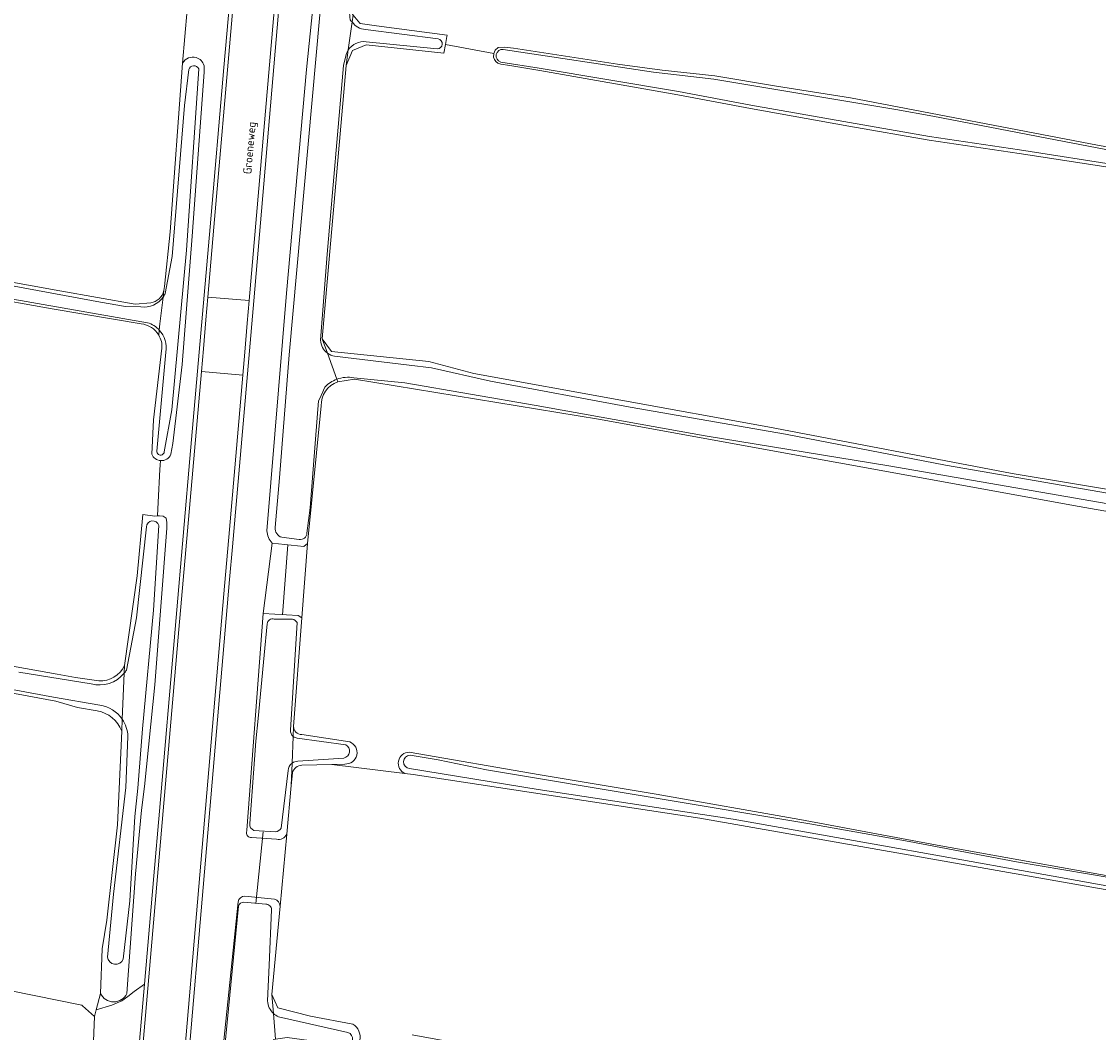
# Model space of a CAD drawing. Header units: metres. Extents: x 149984 to 156489, y 469398 to 478068.
# Tile 693 of 854: x 155307 to 155425, y 471771 to 471882. Entities that reach past the tile are written whole.
import ezdxf
from ezdxf.enums import TextEntityAlignment as Align

# ---------------------------------------------------------------- set-up
doc = ezdxf.new("R2010")
doc.units = ezdxf.units.M
doc.header["$LTSCALE"] = 0.75
for name, color, linetype, lineweight in [('B-WE-GR-GRAS-GV', 252, 'Continuous', 13), ('B-WE-KW-KUNSTWERK_DUIKER-G', 6, 'Continuous', 18), ('B-WE-OG-TERREIN_ERF-GV', 252, 'Continuous', 18), ('B-WE-OG-TERREIN_OEVER-GV', 252, 'Continuous', 18), ('B-WE-OG-TOPOGRAFIE-T18', 7, 'Continuous', 18), ('B-WE-OG-WATER-GV', 252, 'Continuous', 18), ('B-WE-OG-WATER_SLOOT-GV', 252, 'Continuous', 18), ('B-WE-OG-WEG-GV', 252, 'Continuous', 18), ('B-WE-VH-GESLOTENVERHARDING_ASFALT-GV', 252, 'Continuous', 18), ('B-WE-VH-GESLOTENVERHARDING_BETON-GV', 252, 'Continuous', 18), ('B-WE-VH-ONVERHARD-GV', 252, 'Continuous', 18)]:
    doc.layers.add(name, color=color, linetype=linetype, lineweight=lineweight)
doc.styles.add('NLCS-ISO-M500-T18', font='NLCS-ISO.ttf', dxfattribs={"height": 0.9})

msp = doc.modelspace()

# ---------------------------------------------------------------- linework, layer by layer
at = {"layer": 'B-WE-GR-GRAS-GV', "flags": 128}
for points in [[(155322.577, 471852.447), (155322.633, 471852.901), (155323.258, 471858.884), (155324.615, 471877.347), (155325.1, 471883.17), (155325.735, 471884.01), (155325.835, 471885.245), (155325.914, 471886.225), (155328.521, 471918.529), (155328.379, 471918.834), (155327.461, 471920.805), (155327.397, 471920.942), (155315.491, 471923.191), (155280.857, 471929.263), (155254.372, 471933.906), (155251.853, 471934.41), (155251.64, 471934.453), (155249.742, 471934.832), (155249.4, 471934.889), (155229.909, 471938.157), (155226.855, 471938.669)], [(154838.507, 471894.216), (154902.369, 471882.713), (154954.271, 471873.302), (154980.58, 471868.531), (155015.4, 471862.181), (155018.68, 471862.075), (155070.856, 471852.868), (155106.205, 471846.729), (155108.216, 471846.729), (155120.927, 471843.836), (155125.089, 471842.888), (155136.821, 471840.854), (155142.714, 471839.832), (155150.198, 471838.465), (155208.652, 471827.785), (155281.042, 471815.191), (155283.683, 471815.289), (155283.899, 471815.297), (155285.797, 471814.958), (155310.902, 471810.468), (155312.898, 471810.111), (155315.461, 471809.728)], [(155343.267, 471882.592), (155343.992, 471881.708), (155344.025, 471881.667), (155345.816, 471881.426), (155353.544, 471880.386), (155353.521, 471880.236), (155353.388, 471879.372), (155358.655, 471878.384), (155358.825, 471878.756), (155359.154, 471879.053), (155359.802, 471879.096), (155360.815, 471878.991), (155372.193, 471877.21), (155377.094, 471876.565), (155382.836, 471875.953), (155389.609, 471874.819), (155397.693, 471873.551), (155424.705, 471868.349), (155469.133, 471860.46)], [(155427.327, 471865.729), (155416.136, 471867.455), (155406.284, 471868.92), (155397.52, 471870.441), (155386.734, 471872.371), (155378.789, 471873.856), (155363.687, 471876.541), (155360.435, 471877.074), (155359.448, 471877.232), (155359.095, 471877.338), (155358.895, 471877.518), (155358.755, 471877.724), (155358.634, 471877.981), (155358.655, 471878.384), (155353.388, 471879.372), (155353.199, 471878.415), (155344.686, 471879.336), (155343.206, 471878.733), (155342.503, 471877.093), (155339.892, 471847.168), (155340.911, 471845.778), (155351.56, 471844.667), (155356.466, 471843.357), (155388.655, 471837.525), (155415.37, 471832.425), (155435.83, 471829.017)], [(155189.111, 471874.277), (155192.961, 471873.457), (155203.691, 471871.446), (155205.172, 471871.204), (155210.466, 471870.337), (155211.743, 471870.128), (155230.825, 471866.732), (155257.912, 471862.307), (155281.291, 471858.044), (155290.591, 471856.095), (155296.83, 471854.985), (155301.248, 471854.198), (155311.164, 471852.433), (155319.426, 471850.963), (155321.124, 471851.1)], [(155320.077, 471848.802), (155310.33, 471850.455), (155286.981, 471854.596), (155257.153, 471859.929), (155229.42, 471864.844), (155210.412, 471868.361), (155188.656, 471871.925)], [(155321.238, 471834.537), (155321.417, 471838.315), (155322.353, 471846.144)], [(155737.201, 471733.699), (155747.129, 471772.889), (155745.273, 471773.755), (155726.62, 471777.063), (155675.295, 471785.192), (155582.294, 471800.934), (155495.51, 471816.016), (155422.696, 471828.821), (155370.118, 471838.368), (155343.411, 471842.747), (155341.581, 471842.452)], [(155339.765, 471839.835), (155338.282, 471824.773), (155337.66, 471816.616), (155336.756, 471804.744)], [(155318.253, 471811.403), (155319.643, 471821.224), (155320.246, 471827.926), (155321.57, 471827.76), (155321.857, 471827.777), (155321.94, 471829.28), (155322.138, 471832.857), (155322.165, 471833.348), (155322.187, 471833.839)], [(155337.643, 471803.866), (155342.907, 471803.063)], [(155349.409, 471801.934), (155363.735, 471799.455), (155376.412, 471797.341), (155392.153, 471794.577), (155407.165, 471791.748), (155431.157, 471787.458), (155445.604, 471785.082), (155461.248, 471782.319), (155477.421, 471779.185), (155519.574, 471771.648), (155531.469, 471769.703), (155548.765, 471766.703), (155566.427, 471763.594), (155589.879, 471759.219), (155658.64, 471747.215), (155713.41, 471737.24), (155725.763, 471735.185), (155736.186, 471733.38)], [(155349.724, 471770.997), (155403.964, 471761.115), (155484.398, 471746.827), (155583.617, 471729.364), (155668.283, 471714.019), (155730.46, 471703.171), (155733.003, 471714.536), (155736.79, 471731.464), (155732.709, 471732.407), (155678.602, 471742.197), (155588.908, 471757.807), (155478.18, 471777.651), (155381.21, 471794.717), (155349.857, 471799.479), (155348.937, 471799.594), (155340.927, 471800.595), (155337.672, 471800.509)], [(155342.355, 471800.633), (155340.927, 471800.595), (155348.937, 471799.594)], [(155336.621, 471799.677), (155336.495, 471798.288), (155336.001, 471792.945), (155335.274, 471785.091), (155334.378, 471775.402), (155335.04, 471773.947), (155338.612, 471773.021), (155343.257, 471772.175)]]:
    msp.add_lwpolyline(points, dxfattribs=at)
at = {"layer": 'B-WE-GR-GRAS-GV'}
for points in [[(155321.124, 471851.1, 0.2949562), (155322.577, 471852.447)], [(155322.012, 471847.563, 0.2410745), (155320.077, 471848.802)], [(155322.353, 471846.144, 0.1477316), (155322.012, 471847.563)], [(155341.581, 471842.452, 0.3199652), (155339.765, 471839.835)], [(155322.187, 471833.839, -0.2796094), (155321.238, 471834.537)], [(155315.461, 471809.728, 0.2954441), (155318.253, 471811.403)], [(155336.756, 471804.744, 0.4186826), (155337.643, 471803.866)], [(155342.907, 471803.063, -0.8518321), (155342.355, 471800.633)], [(155348.937, 471799.594, -0.8008544), (155349.409, 471801.934)], [(155337.672, 471800.509, 0.3154907), (155336.621, 471799.677)], [(155343.257, 471772.175, -0.6795658), (155342.645, 471769.078)]]:
    msp.add_lwpolyline(points, format="xyb", dxfattribs=at)
at = {"layer": 'B-WE-KW-KUNSTWERK_DUIKER-G', "flags": 128}
for points in [[(155336.143, 471824.626), (155335.546, 471816.974)], [(155333.443, 471793.21), (155332.637, 471785.369)]]:
    msp.add_lwpolyline(points, dxfattribs=at)
at = {"layer": 'B-WE-OG-TERREIN_ERF-GV', "flags": 128}
for points in [[(155315.279, 471806.454), (155313.123, 471806.83), (155310.743, 471807.497), (155299.102, 471809.675), (155262.565, 471816.381), (155224.158, 471823.11), (155223.64, 471823.208), (155205.685, 471826.299), (155191.312, 471828.997)], [(155190.201, 471828.147), (155188.365, 471799.392), (155210.793, 471795.534), (155221.682, 471793.59), (155234.084, 471791.645), (155233.594, 471788.672), (155245.742, 471786.717), (155255.216, 471785.188), (155282.262, 471780.591), (155313.6, 471774.232), (155313.664, 471774.175)], [(155313.664, 471774.175), (155314.979, 471773.006), (155315.165, 471773.738), (155315.616, 471775.518), (155315.825, 471780.412), (155316.338, 471783.533), (155317.504, 471793.988), (155317.956, 471804.245)], [(155315.23, 471759.57), (155314.388, 471759.729), (155314.499, 471760.647), (155314.804, 471768.508), (155314.979, 471773.006), (155313.664, 471774.175), (155313.6, 471774.232), (155282.262, 471780.591), (155255.216, 471785.188), (155245.742, 471786.717), (155233.594, 471788.672), (155234.084, 471791.645), (155221.682, 471793.59), (155210.793, 471795.534), (155188.365, 471799.392), (155182.342, 471763.339)]]:
    msp.add_lwpolyline(points, dxfattribs=at)
at = {"layer": 'B-WE-OG-TERREIN_ERF-GV'}
msp.add_lwpolyline([(155317.956, 471804.245, 0.2613061), (155315.279, 471806.454)], format="xyb", dxfattribs=at)
at = {"layer": 'B-WE-OG-TERREIN_OEVER-GV', "flags": 128}
for points in [[(155342.133, 471920.145), (155340.795, 471902.248), (155338.187, 471876.643), (155335.996, 471852.16), (155333.842, 471826.151)], [(155345.789, 471916.274), (155345.039, 471909.029), (155343.249, 471889.073), (155342.866, 471882.938), (155342.893, 471882.362), (155342.963, 471882.075), (155343.016, 471881.965), (155343.163, 471881.841), (155343.267, 471882.592), (155343.191, 471882.685), (155345.784, 471914.171), (155346.188, 471915.636), (155346.395, 471916.385), (155346.69, 471917.656)], [(155334.73, 471826.515), (155335.226, 471831.941), (155336.269, 471845.423), (155342.142, 471910.562)], [(155342.737, 471878.776), (155342.503, 471877.093), (155343.206, 471878.733), (155344.686, 471879.336), (155353.199, 471878.415), (155353.388, 471879.372), (155353.521, 471880.236), (155353.544, 471880.386), (155345.816, 471881.426), (155344.025, 471881.667), (155343.992, 471881.708), (155343.267, 471882.592), (155343.163, 471881.841)], [(155344.613, 471881.03), (155352.567, 471880.002)], [(155352.469, 471878.899), (155344.687, 471879.67)], [(155342.502, 471878.28), (155342.233, 471877.085), (155340.421, 471856.449), (155339.717, 471847.011)], [(155342.503, 471877.093), (155342.737, 471878.776)], [(155469.133, 471860.46), (155424.705, 471868.349), (155397.693, 471873.551), (155389.609, 471874.819), (155382.836, 471875.953), (155377.094, 471876.565), (155372.193, 471877.21), (155360.815, 471878.991), (155359.802, 471879.096), (155359.154, 471879.053), (155358.825, 471878.756), (155358.655, 471878.384), (155358.634, 471877.981), (155358.755, 471877.724), (155358.895, 471877.518), (155359.095, 471877.338), (155359.448, 471877.232), (155360.435, 471877.074), (155363.687, 471876.541), (155378.789, 471873.856), (155386.734, 471872.371), (155397.52, 471870.441), (155406.284, 471868.92), (155416.136, 471867.455), (155427.327, 471865.729)], [(155359.693, 471878.845), (155376.129, 471876.361), (155382.724, 471875.587), (155402.639, 471872.267), (155406.718, 471871.543), (155419.161, 471869.118), (155431.143, 471866.839), (155447.915, 471863.612), (155463.826, 471860.91), (155477.595, 471858.591), (155492.107, 471855.958), (155501.329, 471853.922), (155518.919, 471850.753), (155536.47, 471847.705), (155553.585, 471844.369)], [(155324.615, 471877.347), (155323.258, 471858.884), (155322.633, 471852.901), (155322.577, 471852.447), (155322.489, 471851.742)], [(155323.34, 471834.54), (155323.56, 471835.7), (155324.56, 471844.36), (155325.67, 471858.39), (155326.97, 471876.34), (155326.96, 471877.06)], [(155340.456, 471845.594), (155339.892, 471847.168), (155342.503, 471877.093)], [(155554.835, 471842.772), (155541.531, 471845.293), (155532.107, 471847.223), (155517.365, 471849.795), (155509.767, 471851.109), (155500.124, 471852.806), (155494.222, 471854.018), (155481.519, 471856.28), (155470.809, 471858.289), (155463.677, 471859.55), (155454.618, 471861.171), (155446.047, 471862.715), (155435.376, 471864.669), (155427.391, 471866.111), (155416.194, 471867.838), (155406.345, 471869.303), (155397.588, 471870.823), (155386.804, 471872.752), (155378.86, 471874.237), (155363.635, 471876.775), (155359.425, 471877.457)], [(155326.378, 471876.711), (155325.026, 471856.861), (155323.42, 471839.413), (155322.607, 471834.803)], [(155322.717, 471852.122), (155323.487, 471856.16), (155324.823, 471872.709), (155325.299, 471876.634)], [(155321.124, 471851.1), (155319.426, 471850.963), (155311.164, 471852.433), (155301.248, 471854.198), (155296.83, 471854.985), (155290.591, 471856.095), (155281.291, 471858.044), (155257.912, 471862.307), (155230.825, 471866.732), (155211.743, 471870.128), (155210.466, 471870.337), (155205.172, 471871.204), (155203.691, 471871.446), (155192.961, 471873.457), (155189.111, 471874.277)], [(155189.289, 471873.543), (155204.84, 471870.974), (155224.017, 471867.638), (155241.277, 471864.872), (155248.846, 471863.525), (155269.979, 471859.764), (155283.439, 471857.158), (155299.253, 471854.201), (155315.644, 471851.168), (155318.362, 471850.709), (155320.044, 471850.654)], [(155320.781, 471848.933), (155302.044, 471852.214), (155284.481, 471855.327), (155268.334, 471858.305), (155253.888, 471860.78), (155239.553, 471863.683), (155197.388, 471870.988), (155189.216, 471872.288)], [(155188.656, 471871.925), (155210.412, 471868.361), (155229.42, 471864.844), (155257.153, 471859.929), (155286.981, 471854.596), (155310.33, 471850.455), (155320.077, 471848.802)], [(155322.489, 471851.742), (155322.577, 471852.447)], [(155322.012, 471847.563), (155322.062, 471848.117)], [(155322.062, 471848.117), (155322.012, 471847.563)], [(155747.589, 471775.484), (155747.722, 471776.233), (155746.796, 471775.862), (155718.922, 471780.585), (155706.05, 471782.622), (155671.971, 471788.271), (155657.155, 471790.864), (155631.966, 471794.846), (155580.108, 471803.551), (155537.139, 471811.237), (155512.229, 471815.312), (155496.764, 471818.275), (155467.991, 471823.424), (155435.83, 471829.017), (155415.37, 471832.425), (155388.655, 471837.525), (155356.466, 471843.357), (155351.56, 471844.667), (155340.911, 471845.778), (155339.892, 471847.168), (155340.456, 471845.594)], [(155322.353, 471846.144), (155321.417, 471838.315), (155321.238, 471834.537)], [(155321.806, 471834.888), (155322.769, 471845.716)], [(155341.248, 471845.258), (155349.413, 471844.273), (155351.854, 471843.977), (155358.307, 471842.522), (155373.578, 471839.705), (155390.579, 471836.735), (155408.086, 471833.323), (155426.865, 471830.095), (155442.322, 471827.398), (155457.04, 471824.899), (155478.502, 471821.259), (155496.883, 471817.833), (155511.074, 471815.136), (155527.033, 471812.474), (155542.143, 471809.787), (155559.435, 471806.75)], [(155341.479, 471842.739), (155341.581, 471842.452), (155343.411, 471842.747)], [(155341.581, 471842.452), (155341.479, 471842.739)], [(155747.183, 471774.164), (155746.547, 471774.31), (155725.545, 471777.752), (155703.595, 471781.379), (155680.754, 471785.43), (155655.875, 471789.534), (155634.121, 471793.106), (155609.471, 471797.12), (155587.018, 471800.884), (155563.971, 471804.716), (155540.659, 471808.54), (155516.129, 471813.129), (155493.864, 471817.122), (155472.617, 471820.956), (155448.788, 471825.01), (155428.629, 471828.621), (155401.884, 471833.255), (155381.775, 471836.556), (155363.298, 471839.852), (155348.916, 471842.342), (155343.346, 471842.895)], [(155343.411, 471842.747), (155370.118, 471838.368), (155422.696, 471828.821), (155495.51, 471816.016), (155582.294, 471800.934), (155675.295, 471785.192), (155726.62, 471777.063), (155745.273, 471773.755), (155747.129, 471772.889), (155747.343, 471774.094)], [(155340.191, 471841.885), (155339.631, 471840.649), (155339.471, 471840.382), (155339.151, 471836.182), (155338.58, 471828.688), (155338.218, 471825.897)], [(155334.41, 471824.8), (155337.89, 471824.45), (155338.282, 471824.773), (155339.765, 471839.835)], [(155315.57, 471807.071), (155310.5, 471807.934), (155306.351, 471808.704), (155289.818, 471811.697), (155271.557, 471815.01), (155252.935, 471818.296), (155231.352, 471822.057), (155211.74, 471825.45), (155191.075, 471829.576)], [(155191.312, 471828.997), (155205.685, 471826.299), (155223.64, 471823.208), (155224.158, 471823.11), (155262.565, 471816.381), (155299.102, 471809.675), (155310.743, 471807.497), (155313.123, 471806.83), (155315.279, 471806.454)], [(155318.527, 471775.508), (155319.447, 471788.63), (155320.118, 471795.572), (155320.43, 471798.19), (155321.58, 471809.3), (155322.9, 471826.43), (155322.9, 471827.08), (155322.8, 471827.55), (155322.49, 471827.74), (155322.07, 471827.79), (155321.857, 471827.777), (155321.57, 471827.76), (155320.246, 471827.926), (155319.643, 471821.224), (155318.253, 471811.403), (155318.218, 471810.563)], [(155322.005, 471826.746), (155321.423, 471817.466), (155320.237, 471804.49), (155319.729, 471797.985), (155319.371, 471794.88), (155318.823, 471785.666), (155318.111, 471779.292)], [(155318.472, 471810.914), (155319.574, 471816.634), (155320.661, 471826.582)], [(155337.371, 471825.22), (155335.981, 471825.389), (155335.463, 471825.444)], [(155336.712, 471803.644), (155336.756, 471804.744), (155337.66, 471816.616), (155337.25, 471816.88), (155333.44, 471817.09), (155331.64, 471793.39), (155331.614, 471793.117)], [(155331.96, 471794.118), (155332.627, 471803.134), (155332.879, 471805.622), (155333.522, 471812.556), (155333.881, 471815.974)], [(155334.636, 471816.493), (155336.64, 471816.479)], [(155337.135, 471816.106), (155336.412, 471804.355)], [(155315.461, 471809.728), (155312.898, 471810.111), (155310.902, 471810.468), (155285.797, 471814.958)], [(155318.218, 471810.563), (155318.253, 471811.403)], [(155306.68, 471810.685), (155314.605, 471809.397)], [(155318.01, 471805.554), (155317.956, 471804.245), (155317.504, 471793.988), (155316.338, 471783.533), (155315.825, 471780.412), (155315.616, 471775.518)], [(155317.956, 471804.245), (155318.01, 471805.554)], [(155336.756, 471804.744), (155336.712, 471803.644)], [(155342.907, 471803.063), (155337.643, 471803.866)], [(155316.396, 471779.51), (155317.049, 471786.399), (155318.393, 471798.069), (155318.627, 471803.651)], [(155337.152, 471803.46), (155342.464, 471802.742)], [(155736.186, 471733.38), (155725.763, 471735.185), (155713.41, 471737.24), (155658.64, 471747.215), (155589.879, 471759.219), (155566.427, 471763.594), (155548.765, 471766.703), (155531.469, 471769.703), (155519.574, 471771.648), (155477.421, 471779.185), (155461.248, 471782.319), (155445.604, 471785.082), (155431.157, 471787.458), (155407.165, 471791.748), (155392.153, 471794.577), (155376.412, 471797.341), (155363.735, 471799.455), (155349.409, 471801.934)], [(155349.495, 471801.591), (155352.591, 471801.101), (155357.85, 471799.992), (155393.242, 471794.076), (155404.105, 471792.17), (155415.855, 471789.918), (155431.411, 471787.309), (155442.882, 471785.361), (155465.568, 471781.305), (155476.754, 471779.17), (155490.628, 471776.668), (155505.45, 471773.879), (155518.451, 471771.646), (155530.62, 471769.412), (155535.655, 471768.772), (155556.125, 471765.112)], [(155336.001, 471792.945), (155336.495, 471798.288), (155336.594, 471800.733)], [(155336.594, 471800.733), (155336.495, 471798.288), (155336.621, 471799.677)], [(155342.264, 471801.28), (155337.211, 471800.928)], [(155337.672, 471800.509), (155340.927, 471800.595), (155342.355, 471800.633)], [(155336.159, 471799.917), (155335.415, 471793.599)], [(155348.937, 471799.594), (155349.857, 471799.479), (155381.21, 471794.717), (155478.18, 471777.651), (155588.908, 471757.807), (155678.602, 471742.197), (155732.709, 471732.407), (155736.79, 471731.464)], [(155546.623, 471765.709), (155530.208, 471768.854), (155512.389, 471772.03), (155493.933, 471775.293), (155475.284, 471778.567), (155457.224, 471781.853), (155438.261, 471785.045), (155419.856, 471788.377), (155401.931, 471791.573), (155384.859, 471794.599), (155363.525, 471797.852), (155349.432, 471800.136)], [(155334.777, 471793.215), (155332.421, 471793.373)], [(155332.14, 471792.584), (155334.888, 471792.414)], [(155334.673, 471785.833), (155331.41, 471786.18)], [(155330.69, 471785.55), (155328.9, 471768.26), (155325.74, 471730.54), (155324.59, 471713.18), (155328.344, 471712.453), (155329.866, 471727.742), (155329.922, 471728.306)], [(155325.175, 471713.6), (155326.162, 471730.452), (155327.623, 471751.386), (155329.076, 471768.213), (155330.736, 471785.092)], [(155331.314, 471785.52), (155333.717, 471785.293)], [(155334.543, 471773.34), (155334.378, 471775.402), (155335.274, 471785.091)], [(155334.334, 471784.689), (155334.082, 471778.623), (155333.917, 471774.702)], [(155343.257, 471772.175), (155338.612, 471773.021), (155335.04, 471773.947), (155334.378, 471775.402), (155334.543, 471773.34)], [(155335.115, 471772.975), (155342.709, 471771.254)]]:
    msp.add_lwpolyline(points, dxfattribs=at)
at = {"layer": 'B-WE-OG-TERREIN_OEVER-GV'}
for points in [[(155343.163, 471881.841, 0.2431517), (155344.613, 471881.03)], [(155344.687, 471879.67, 0.2882721), (155342.737, 471878.776)], [(155352.567, 471880.002, -0.9233096), (155352.469, 471878.899)], [(155342.737, 471878.776, 0.068551), (155342.502, 471878.28)], [(155359.425, 471877.457, -0.9103879), (155359.693, 471878.845)], [(155326.085, 471877.946, 0.3477844), (155324.615, 471877.347)], [(155325.299, 471876.634, -0.7070417), (155326.378, 471876.711)], [(155326.96, 471877.06, 0.2595364), (155326.085, 471877.946)], [(155322.577, 471852.447, -0.2949562), (155321.124, 471851.1)], [(155320.044, 471850.654, 0.27082), (155322.489, 471851.742)], [(155322.489, 471851.742, 0.0410237), (155322.717, 471852.122)], [(155320.077, 471848.802, -0.2410745), (155322.012, 471847.563)], [(155322.062, 471848.117, 0.134778), (155320.781, 471848.933)], [(155322.012, 471847.563, -0.1477316), (155322.353, 471846.144)], [(155322.769, 471845.716, 0.2288061), (155322.062, 471848.117)], [(155339.717, 471847.011, 0.2297462), (155340.456, 471845.594)], [(155340.456, 471845.594, 0.1193321), (155341.248, 471845.258)], [(155341.479, 471842.739, 0.1134304), (155340.191, 471841.885)], [(155343.346, 471842.895, 0.1384326), (155341.479, 471842.739)], [(155339.765, 471839.835, -0.3199652), (155341.581, 471842.452)], [(155321.238, 471834.537, 0.2796094), (155322.187, 471833.839)], [(155322.607, 471834.803, -1.0005362), (155321.806, 471834.888)], [(155322.187, 471833.839, 0.3289295), (155323.34, 471834.54)], [(155320.661, 471826.582, -0.8591019), (155322.005, 471826.746)], [(155335.463, 471825.444, -0.3383832), (155334.73, 471826.515)], [(155333.842, 471826.151, 0.1809183), (155334.41, 471824.8)], [(155338.218, 471825.897, -0.4722745), (155337.371, 471825.22)], [(155333.881, 471815.974, -0.4913711), (155334.636, 471816.493)], [(155336.64, 471816.479, -0.2533101), (155337.135, 471816.106)], [(155318.253, 471811.403, -0.2954441), (155315.461, 471809.728)], [(155318.218, 471810.563, 0.0319101), (155318.472, 471810.914)], [(155314.605, 471809.397, 0.2937985), (155318.218, 471810.563)], [(155315.279, 471806.454, -0.2613061), (155317.956, 471804.245)], [(155318.01, 471805.554, 0.2111757), (155315.57, 471807.071)], [(155318.627, 471803.651, 0.1435599), (155318.01, 471805.554)], [(155336.412, 471804.355, 0.2475482), (155336.712, 471803.644)], [(155337.643, 471803.866, -0.4186826), (155336.756, 471804.744)], [(155336.712, 471803.644, 0.1470948), (155337.152, 471803.46)], [(155342.464, 471802.742, -0.7076727), (155342.264, 471801.28)], [(155342.355, 471800.633, 0.8518321), (155342.907, 471803.063)], [(155349.409, 471801.934, 0.8008544), (155348.937, 471799.594)], [(155349.432, 471800.136, -0.9201329), (155349.495, 471801.591)], [(155336.594, 471800.733, 0.2332713), (155336.159, 471799.917)], [(155337.211, 471800.928, 0.1584628), (155336.594, 471800.733)], [(155336.621, 471799.677, -0.3154907), (155337.672, 471800.509)], [(155332.421, 471793.373, -0.3735107), (155331.96, 471794.118)], [(155335.415, 471793.599, -0.2104999), (155334.777, 471793.215)], [(155331.614, 471793.117, 0.4485106), (155332.14, 471792.584)], [(155334.888, 471792.414, 0.3798445), (155336.001, 471792.945)], [(155331.41, 471786.18, 0.3614553), (155330.69, 471785.55)], [(155330.736, 471785.092, -0.3537203), (155331.314, 471785.52)], [(155333.717, 471785.293, -0.4414057), (155334.334, 471784.689)], [(155335.274, 471785.091, 0.3318397), (155334.673, 471785.833)], [(155318.111, 471779.292, -0.7846875), (155316.396, 471779.51)], [(155315.616, 471775.518, 0.6259121), (155318.527, 471775.508)], [(155333.917, 471774.702, 0.2016555), (155334.543, 471773.34)], [(155334.543, 471773.34, 0.0885256), (155335.115, 471772.975)], [(155342.645, 471769.078, 0.6795658), (155343.257, 471772.175)], [(155342.709, 471771.254, -0.8689248), (155342.459, 471769.845)]]:
    msp.add_lwpolyline(points, format="xyb", dxfattribs=at)
at = {"layer": 'B-WE-OG-WATER-GV', "flags": 128}
for points in [[(155320.044, 471850.654), (155318.362, 471850.709), (155315.644, 471851.168), (155299.253, 471854.201), (155283.439, 471857.158), (155269.979, 471859.764), (155248.846, 471863.525), (155241.277, 471864.872), (155224.017, 471867.638), (155204.84, 471870.974), (155189.289, 471873.543)], [(155189.216, 471872.288), (155197.388, 471870.988), (155239.553, 471863.683), (155253.888, 471860.78), (155268.334, 471858.305), (155284.481, 471855.327), (155302.044, 471852.214), (155320.781, 471848.933)], [(155322.062, 471848.117), (155322.123, 471848.797), (155322.489, 471851.742)], [(155336.712, 471803.644), (155336.594, 471800.733)], [(155342.464, 471802.742), (155337.152, 471803.46)], [(155337.211, 471800.928), (155342.264, 471801.28)], [(155334.543, 471773.34), (155334.768, 471770.525), (155336.046, 471770.698), (155342.459, 471769.845)], [(155342.709, 471771.254), (155335.115, 471772.975)]]:
    msp.add_lwpolyline(points, dxfattribs=at)
at = {"layer": 'B-WE-OG-WATER-GV'}
for points in [[(155322.489, 471851.742, -0.27082), (155320.044, 471850.654)], [(155320.781, 471848.933, -0.134778), (155322.062, 471848.117)], [(155337.152, 471803.46, -0.1470948), (155336.712, 471803.644)], [(155342.264, 471801.28, 0.7076727), (155342.464, 471802.742)], [(155336.594, 471800.733, -0.1584628), (155337.211, 471800.928)], [(155335.115, 471772.975, -0.0885256), (155334.543, 471773.34)], [(155342.459, 471769.845, 0.8689248), (155342.709, 471771.254)]]:
    msp.add_lwpolyline(points, format="xyb", dxfattribs=at)
at = {"layer": 'B-WE-OG-WATER_SLOOT-GV', "flags": 128}
for points in [[(155342.941, 471920.183), (155342.142, 471910.562), (155336.269, 471845.423), (155335.226, 471831.941), (155334.73, 471826.515)], [(155342.737, 471878.776), (155343.163, 471881.841), (155343.016, 471881.965), (155342.963, 471882.075), (155342.893, 471882.362), (155342.866, 471882.938), (155343.249, 471889.073), (155345.039, 471909.029), (155345.789, 471916.274)], [(155343.163, 471881.841), (155342.737, 471878.776)], [(155352.567, 471880.002), (155344.613, 471881.03)], [(155344.687, 471879.67), (155352.469, 471878.899)], [(155339.717, 471847.011), (155340.421, 471856.449), (155342.233, 471877.085), (155342.502, 471878.28)], [(155553.585, 471844.369), (155536.47, 471847.705), (155518.919, 471850.753), (155501.329, 471853.922), (155492.107, 471855.958), (155477.595, 471858.591), (155463.826, 471860.91), (155447.915, 471863.612), (155431.143, 471866.839), (155419.161, 471869.118), (155406.718, 471871.543), (155402.639, 471872.267), (155382.724, 471875.587), (155376.129, 471876.361), (155359.693, 471878.845)], [(155359.425, 471877.457), (155363.635, 471876.775), (155378.86, 471874.237), (155386.804, 471872.752), (155397.588, 471870.823), (155406.345, 471869.303), (155416.194, 471867.838), (155427.391, 471866.111), (155435.376, 471864.669), (155446.047, 471862.715), (155454.618, 471861.171), (155463.677, 471859.55), (155470.809, 471858.289), (155481.519, 471856.28), (155494.222, 471854.018), (155500.124, 471852.806), (155509.767, 471851.109), (155517.365, 471849.795), (155532.107, 471847.223), (155541.531, 471845.293), (155554.835, 471842.772)], [(155322.607, 471834.803), (155323.42, 471839.413), (155325.026, 471856.861), (155326.378, 471876.711)], [(155325.299, 471876.634), (155324.823, 471872.709), (155323.487, 471856.16), (155322.717, 471852.122)], [(155322.489, 471851.742), (155322.123, 471848.797), (155322.062, 471848.117)], [(155322.769, 471845.716), (155321.806, 471834.888)], [(155341.479, 471842.739), (155340.456, 471845.594)], [(155340.456, 471845.594), (155341.479, 471842.739)], [(155559.435, 471806.75), (155542.143, 471809.787), (155527.033, 471812.474), (155511.074, 471815.136), (155496.883, 471817.833), (155478.502, 471821.259), (155457.04, 471824.899), (155442.322, 471827.398), (155426.865, 471830.095), (155408.086, 471833.323), (155390.579, 471836.735), (155373.578, 471839.705), (155358.307, 471842.522), (155351.854, 471843.977), (155349.413, 471844.273), (155341.248, 471845.258)], [(155343.346, 471842.895), (155348.916, 471842.342), (155363.298, 471839.852), (155381.775, 471836.556), (155401.884, 471833.255), (155428.629, 471828.621), (155448.788, 471825.01), (155472.617, 471820.956), (155493.864, 471817.122), (155516.129, 471813.129), (155540.659, 471808.54), (155563.971, 471804.716), (155587.018, 471800.884), (155609.471, 471797.12), (155634.121, 471793.106), (155655.875, 471789.534), (155680.754, 471785.43), (155703.595, 471781.379), (155725.545, 471777.752), (155746.547, 471774.31), (155747.183, 471774.164)], [(155338.218, 471825.897), (155338.58, 471828.688), (155339.151, 471836.182), (155339.471, 471840.382), (155339.631, 471840.649), (155340.191, 471841.885)], [(155191.075, 471829.576), (155211.74, 471825.45), (155231.352, 471822.057), (155252.935, 471818.296), (155271.557, 471815.01), (155289.818, 471811.697), (155306.351, 471808.704), (155310.5, 471807.934), (155315.57, 471807.071)], [(155318.111, 471779.292), (155318.823, 471785.666), (155319.371, 471794.88), (155319.729, 471797.985), (155320.237, 471804.49), (155321.423, 471817.466), (155322.005, 471826.746)], [(155320.661, 471826.582), (155319.574, 471816.634), (155318.472, 471810.914)], [(155335.463, 471825.444), (155335.981, 471825.389), (155337.371, 471825.22)], [(155333.881, 471815.974), (155333.522, 471812.556), (155332.879, 471805.622), (155332.627, 471803.134), (155331.96, 471794.118)], [(155336.64, 471816.479), (155334.636, 471816.493)], [(155336.412, 471804.355), (155337.135, 471816.106)], [(155314.605, 471809.397), (155306.68, 471810.685)], [(155318.218, 471810.563), (155318.01, 471805.554)], [(155318.01, 471805.554), (155318.218, 471810.563)], [(155318.627, 471803.651), (155318.393, 471798.069), (155317.049, 471786.399), (155316.396, 471779.51)], [(155336.594, 471800.733), (155336.712, 471803.644)], [(155357.85, 471799.992), (155352.591, 471801.101), (155349.495, 471801.591)], [(155335.415, 471793.599), (155336.159, 471799.917)], [(155349.432, 471800.136), (155363.525, 471797.852), (155384.859, 471794.599), (155401.931, 471791.573), (155419.856, 471788.377), (155438.261, 471785.045), (155457.224, 471781.853), (155475.284, 471778.567), (155493.933, 471775.293), (155512.389, 471772.03), (155530.208, 471768.854), (155546.623, 471765.709)], [(155556.125, 471765.112), (155535.655, 471768.772), (155530.62, 471769.412), (155518.451, 471771.646), (155505.45, 471773.879), (155490.628, 471776.668), (155476.754, 471779.17), (155465.568, 471781.305), (155442.882, 471785.361), (155431.411, 471787.309), (155415.855, 471789.918), (155404.105, 471792.17), (155393.242, 471794.076), (155357.85, 471799.992)], [(155332.421, 471793.373), (155334.777, 471793.215)], [(155330.736, 471785.092), (155329.076, 471768.213), (155327.623, 471751.386), (155326.162, 471730.452), (155325.175, 471713.6)], [(155333.717, 471785.293), (155331.314, 471785.52)], [(155333.917, 471774.702), (155334.082, 471778.623), (155334.334, 471784.689)], [(155334.537, 471770.493), (155334.768, 471770.525), (155334.543, 471773.34)]]:
    msp.add_lwpolyline(points, dxfattribs=at)
at = {"layer": 'B-WE-OG-WATER_SLOOT-GV'}
for points in [[(155344.613, 471881.03, -0.2431517), (155343.163, 471881.841)], [(155342.737, 471878.776, -0.2882721), (155344.687, 471879.67)], [(155352.469, 471878.899, 0.9233096), (155352.567, 471880.002)], [(155342.502, 471878.28, -0.068551), (155342.737, 471878.776)], [(155359.693, 471878.845, 0.9103879), (155359.425, 471877.457)], [(155326.378, 471876.711, 0.7070417), (155325.299, 471876.634)], [(155322.717, 471852.122, -0.0410237), (155322.489, 471851.742)], [(155322.062, 471848.117, -0.2288061), (155322.769, 471845.716)], [(155340.456, 471845.594, -0.2297462), (155339.717, 471847.011)], [(155341.248, 471845.258, -0.1193321), (155340.456, 471845.594)], [(155340.191, 471841.885, -0.1134304), (155341.479, 471842.739)], [(155341.479, 471842.739, -0.1384326), (155343.346, 471842.895)], [(155321.806, 471834.888, 1.0005362), (155322.607, 471834.803)], [(155322.005, 471826.746, 0.8591019), (155320.661, 471826.582)], [(155334.73, 471826.515, 0.3383832), (155335.463, 471825.444)], [(155337.371, 471825.22, 0.4722745), (155338.218, 471825.897)], [(155334.636, 471816.493, 0.4913711), (155333.881, 471815.974)], [(155337.135, 471816.106, 0.2533101), (155336.64, 471816.479)], [(155318.472, 471810.914, -0.0319101), (155318.218, 471810.563)], [(155318.218, 471810.563, -0.2937985), (155314.605, 471809.397)], [(155315.57, 471807.071, -0.2111757), (155318.01, 471805.554)], [(155318.01, 471805.554, -0.1435599), (155318.627, 471803.651)], [(155336.712, 471803.644, -0.2475482), (155336.412, 471804.355)], [(155349.495, 471801.591, 0.9201329), (155349.432, 471800.136)], [(155336.159, 471799.917, -0.2332713), (155336.594, 471800.733)], [(155331.96, 471794.118, 0.3735107), (155332.421, 471793.373)], [(155334.777, 471793.215, 0.2104999), (155335.415, 471793.599)], [(155331.314, 471785.52, 0.3537203), (155330.736, 471785.092)], [(155334.334, 471784.689, 0.4414057), (155333.717, 471785.293)], [(155316.396, 471779.51, 0.7846875), (155318.111, 471779.292)], [(155334.543, 471773.34, -0.2016555), (155333.917, 471774.702)]]:
    msp.add_lwpolyline(points, format="xyb", dxfattribs=at)
at = {"layer": 'B-WE-OG-WEG-GV', "flags": 128}
for points in [[(155345.207, 471999.958), (155338.962, 471926.993), (155338.428, 471921.109), (155336.208, 471895.767), (155332.395, 471851.316), (155330.085, 471824.402), (155329.758, 471820.824), (155322.357, 471734.206)], [(155315.616, 471775.518), (155315.165, 471773.738), (155316.879, 471774.24), (155317.973, 471774.699), (155318.615, 471775.188), (155319.304, 471775.754), (155320.434, 471776.537), (155321.456, 471788.379), (155322.067, 471795.458), (155323.787, 471815.39), (155324.784, 471826.851), (155325.411, 471834.062), (155327.617, 471859.418), (155329.125, 471876.847), (155329.768, 471884.278), (155331.472, 471903.979), (155334.617, 471939.724), (155334.795, 471941.748)], [(155333.842, 471826.151), (155335.996, 471852.16), (155338.187, 471876.643), (155340.795, 471902.248), (155342.133, 471920.145)], [(155325.1, 471883.17), (155324.615, 471877.347)], [(155326.96, 471877.06), (155326.97, 471876.34), (155325.67, 471858.39), (155324.56, 471844.36), (155323.56, 471835.7), (155323.34, 471834.54)], [(155322.187, 471833.839), (155322.165, 471833.348), (155322.138, 471832.857), (155321.94, 471829.28), (155321.857, 471827.777), (155322.07, 471827.79), (155322.49, 471827.74), (155322.8, 471827.55), (155322.9, 471827.08), (155322.9, 471826.43), (155321.58, 471809.3), (155320.43, 471798.19), (155320.118, 471795.572), (155319.447, 471788.63), (155318.527, 471775.508)], [(155331.614, 471793.117), (155331.64, 471793.39), (155333.44, 471817.09), (155334.41, 471824.8)], [(155334.888, 471792.414), (155332.14, 471792.584)], [(155335.274, 471785.091), (155336.001, 471792.945)], [(155331.41, 471786.18), (155334.673, 471785.833)], [(155328.9, 471768.26), (155330.69, 471785.55)]]:
    msp.add_lwpolyline(points, dxfattribs=at)
at = {"layer": 'B-WE-OG-WEG-GV'}
for points in [[(155324.615, 471877.347, -0.3477844), (155326.085, 471877.946)], [(155326.085, 471877.946, -0.2595364), (155326.96, 471877.06)], [(155323.34, 471834.54, -0.3289295), (155322.187, 471833.839)], [(155334.41, 471824.8, -0.1809183), (155333.842, 471826.151)], [(155332.14, 471792.584, -0.4485106), (155331.614, 471793.117)], [(155336.001, 471792.945, -0.3798445), (155334.888, 471792.414)], [(155330.69, 471785.55, -0.3614553), (155331.41, 471786.18)], [(155334.673, 471785.833, -0.3318397), (155335.274, 471785.091)], [(155318.527, 471775.508, -0.6259121), (155315.616, 471775.518)]]:
    msp.add_lwpolyline(points, format="xyb", dxfattribs=at)
at = {"layer": 'B-WE-OG-WEG-GV', "flags": 128}
msp.add_lwpolyline([(155337.66, 471816.616), (155338.282, 471824.773), (155337.89, 471824.45), (155334.41, 471824.8), (155333.44, 471817.09), (155337.25, 471816.88)], close=True, dxfattribs=at)
at = {"layer": 'B-WE-VH-GESLOTENVERHARDING_ASFALT-GV', "flags": 128}
for points in [[(155339.095, 471987.512), (155335.881, 471950.213), (155335.741, 471950.128), (155335.013, 471941.587), (155335.171, 471941.47), (155335.113, 471940.532), (155331.894, 471903.942), (155328.039, 471859.381), (155327.372, 471851.721), (155331.897, 471851.359), (155335.71, 471895.81), (155337.824, 471920.043), (155338.57, 471928.598), (155342.62, 471975.02)], [(155306.876, 471560.104), (155307.016, 471561.748), (155307.302, 471565.121), (155308.14, 471574.989), (155313.379, 471635.818), (155313.696, 471639.496), (155315.071, 471655.457), (155316.862, 471676.244), (155318.569, 471696.057), (155321.859, 471734.249), (155329.141, 471819.241), (155329.747, 471826.299), (155331.197, 471843.202), (155326.665, 471843.591), (155324.209, 471815.354), (155319.799, 471764.249), (155316.002, 471718.556), (155308.818, 471634.259), (155305.648, 471597.03)]]:
    msp.add_lwpolyline(points, dxfattribs=at)
msp.add_lwpolyline([(155331.197, 471843.202), (155331.411, 471845.693), (155331.683, 471848.868), (155331.897, 471851.359), (155327.372, 471851.721), (155327.156, 471849.23), (155326.882, 471846.082), (155326.665, 471843.591)], close=True, dxfattribs=at)
at = {"layer": 'B-WE-VH-GESLOTENVERHARDING_BETON-GV', "flags": 128}
for points in [[(155342.62, 471975.02), (155338.57, 471928.598), (155337.824, 471920.043), (155335.71, 471895.81), (155331.897, 471851.359), (155331.683, 471848.868), (155331.411, 471845.693), (155331.197, 471843.202), (155329.747, 471826.299), (155329.141, 471819.241), (155321.859, 471734.249), (155318.569, 471696.057), (155318.898, 471693.769), (155322.357, 471734.206), (155329.758, 471820.824), (155330.085, 471824.402), (155332.395, 471851.316), (155336.208, 471895.767), (155338.428, 471921.109), (155338.962, 471926.993), (155345.207, 471999.958)], [(155319.799, 471764.249), (155324.209, 471815.354), (155326.665, 471843.591), (155326.882, 471846.082), (155327.156, 471849.23), (155327.372, 471851.721), (155328.039, 471859.381), (155331.894, 471903.942), (155335.113, 471940.532), (155335.171, 471941.47), (155335.013, 471941.587), (155334.795, 471941.748), (155334.617, 471939.724), (155331.472, 471903.979), (155329.768, 471884.278), (155329.125, 471876.847), (155327.617, 471859.418), (155325.411, 471834.062), (155324.784, 471826.851), (155323.787, 471815.39), (155322.067, 471795.458), (155321.456, 471788.379), (155320.434, 471776.537), (155319.43, 471764.902)]]:
    msp.add_lwpolyline(points, dxfattribs=at)
at = {"layer": 'B-WE-VH-ONVERHARD-GV', "flags": 128}
msp.add_lwpolyline([(155320.434, 471776.537), (155319.304, 471775.754), (155318.615, 471775.188), (155317.973, 471774.699), (155316.879, 471774.24), (155315.165, 471773.738), (155314.979, 471773.006), (155314.804, 471768.508), (155315.969, 471768.275), (155316.83, 471767.937), (155317.87, 471767.138), (155318.795, 471765.968), (155319.43, 471764.902)], close=True, dxfattribs=at)

# ---------------------------------------------------------------- texts
at = {"layer": 'B-WE-OG-TOPOGRAFIE-T18', "style": 'NLCS-ISO-M500-T18'}
msp.add_text('Groeneweg', height=0.9, rotation=85, dxfattribs=at).set_placement((155332.064, 471868.045), align=Align.MIDDLE)

doc.saveas('drawing.dxf')
